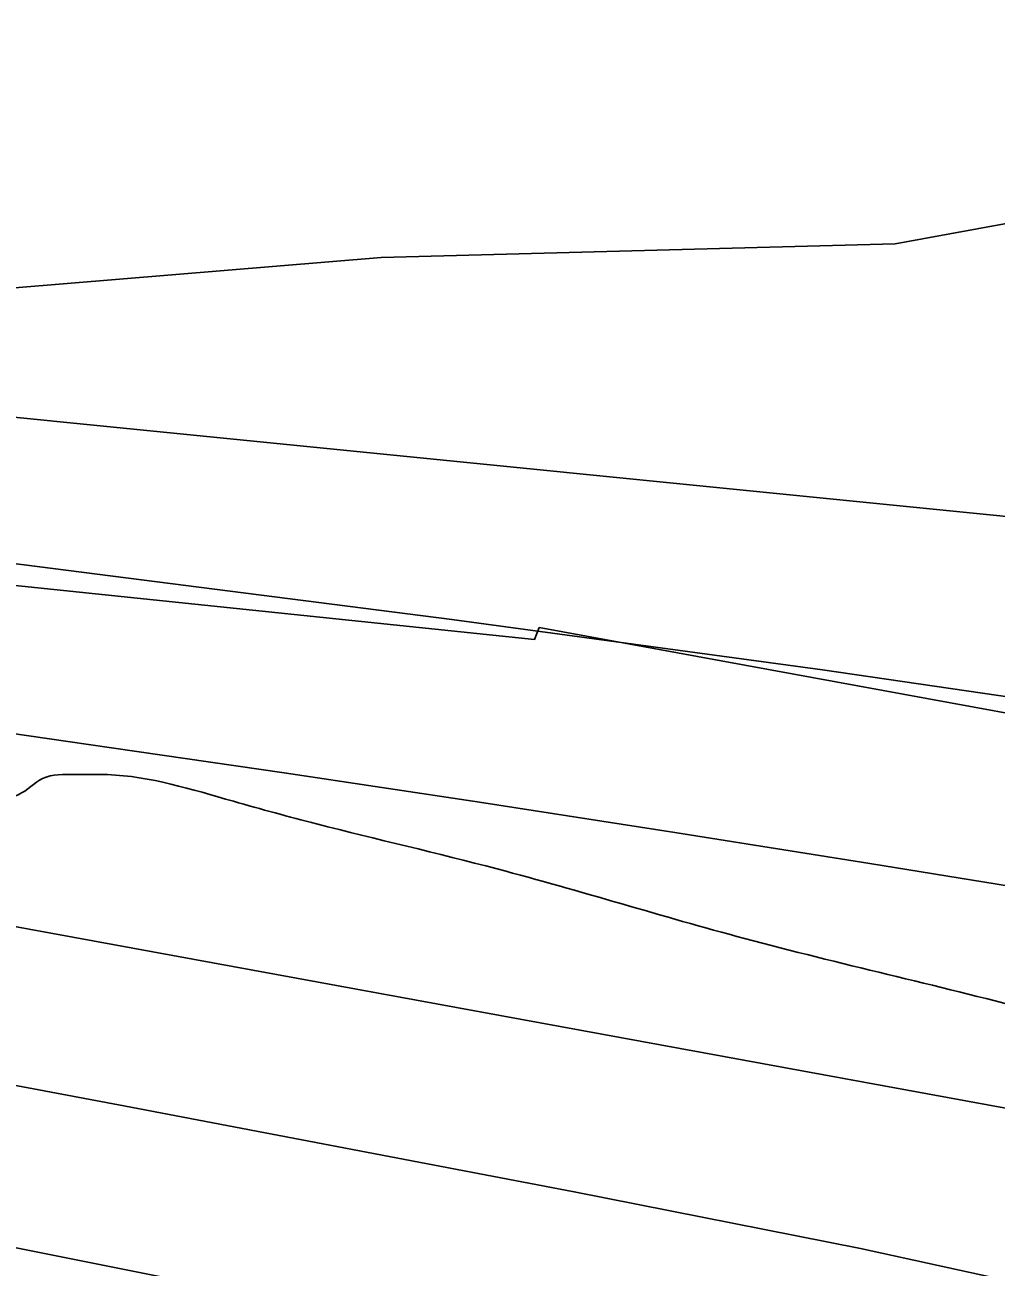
# Model space of a CAD drawing. Extents: x 3445503 to 3483459, y 540493 to 566012.
# Drawn here: x 3471142.6 to 3471308.9, y 552112.2 to 552325.1 of the extents above; entities that cross this region are included whole.
import ezdxf

# ---------------------------------------------------------------- set-up
doc = ezdxf.new("R2010")
doc.units = 0
for name, color, linetype in [('V-RIVR-EDGE', 7, 'Continuous'), ('V-RRAP-RVMT', 7, 'Continuous'), ('V-SITE-VEGE', 7, 'Continuous'), ('V-TOPO-DPTH', 7, 'Continuous'), ('V-TOPO-MINR', 7, 'Continuous'), ('V-TOPO-WATR', 7, 'Continuous')]:
    doc.layers.add(name, color=color, linetype=linetype)

msp = doc.modelspace()

# ---------------------------------------------------------------- linework, layer by layer
at = {"layer": 'V-RIVR-EDGE'}
msp.add_spline([(3466309.3848466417, 552621.9579710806), (3466349.703870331, 552619.4248512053), (3466382.7286882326, 552619.3431903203), (3466411.927860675, 552618.5757255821), (3466431.7444705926, 552619.221988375), (3466456.4313341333, 552621.2467355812), (3466478.3423179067, 552625.364137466), (3466500.245565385, 552626.3528723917), (3466524.236310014, 552628.0317091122), (3466536.750118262, 552627.6531342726), (3466565.613695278, 552631.7533443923), (3466586.12556452, 552632.3978880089), (3466600.729448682, 552633.7523039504), (3466616.0268729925, 552634.4097413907), (3466639.3163411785, 552633.656889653), (3466653.5691573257, 552633.621646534), (3466663.6572942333, 552636.3777557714), (3466670.958376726, 552636.70733408), (3466676.5238896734, 552638.0840993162), (3466689.3818892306, 552636.3141462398), (3466713.3709146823, 552637.2977236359), (3466728.6700581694, 552638.6504204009), (3466733.538592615, 552639.3336454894), (3466741.1864451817, 552639.3147345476), (3466744.6653205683, 552640.3490276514), (3466765.8784662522, 552643.425259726), (3466811.078918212, 552646.7898098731), (3466822.205646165, 552647.8051920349), (3466836.469636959, 552652.2891345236), (3466848.283028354, 552649.8265008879), (3466872.264317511, 552647.6814113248), (3466895.5486281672, 552644.842781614), (3466925.7906895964, 552644.0727381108), (3466966.4607813, 552642.9292772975), (3466982.79421789, 552640.8030986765), (3467002.59535522, 552635.1920275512), (3467043.595884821, 552627.0951139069), (3467061.669188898, 552625.6598966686), (3467070.7101388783, 552626.68043636), (3467078.7116382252, 552629.0940734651), (3467090.2031876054, 552637.061189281), (3467099.252733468, 552641.558025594), (3467116.301199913, 552647.425610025), (3467156.6554667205, 552659.1453062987), (3467180.3045988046, 552663.258410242), (3467190.046825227, 552666.710638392), (3467215.09593143, 552674.6442302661), (3467224.4982644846, 552681.2259849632), (3467241.911552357, 552694.0453030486), (3467256.190156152, 552704.4389497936), (3467275.6875028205, 552716.5578510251), (3467305.630931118, 552735.6035578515), (3467327.5634045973, 552748.4117012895), (3467352.2898091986, 552766.4274129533), (3467374.5759294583, 552781.6681044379), (3467388.8450777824, 552788.2378248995), (3467399.6405082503, 552795.8590302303), (3467402.78378821, 552801.7609981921), (3467413.9139545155, 552804.1668990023), (3467419.4846249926, 552807.6294422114), (3467425.4132401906, 552815.2626817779), (3467432.374429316, 552818.7217866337), (3467446.2950883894, 552824.9447370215), (3467466.1340476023, 552834.6293710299), (3467483.877773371, 552840.495236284), (3467499.17605727, 552841.5003033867), (3467510.654712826, 552844.2529742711), (3467520.049309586, 552847.7060620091), (3467524.5753718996, 552850.4759246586), (3467538.4917330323, 552854.9607267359), (3467570.8333258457, 552859.7476002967), (3467609.0837633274, 552864.1722311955), (3467645.5969120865, 552868.9487896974), (3467670.2803372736, 552869.5830182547), (3467689.7518962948, 552871.2730296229), (3467696.009230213, 552871.257557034), (3467706.087052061, 552869.8421103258), (3467716.5150823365, 552869.4686930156), (3467730.4194092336, 552869.0866798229), (3467744.6799616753, 552872.1801036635), (3467757.201506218, 552874.9301957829), (3467768.325655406, 552874.9026889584), (3467789.870098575, 552871.3730978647), (3467862.1813662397, 552872.9324518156), (3467905.6281973, 552870.0439659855), (3467943.4854469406, 552856.0450843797), (3467982.0233429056, 552836.1347793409), (3468014.6377812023, 552810.677012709), (3468040.65671139, 552789.0595045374), (3468070.1493594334, 552766.3905114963), (3468095.144311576, 552752.4234346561), (3468129.525264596, 552738.433148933), (3468159.7466959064, 552729.3199935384), (3468202.1480592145, 552725.3911974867), (3468241.4284918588, 552724.5988046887), (3468263.6742114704, 552723.5009020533), (3468284.519956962, 552718.5825114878), (3468310.5466234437, 552700.0936702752), (3468339.350029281, 552679.8598040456), (3468348.374647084, 552674.2753801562), (3468371.3078897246, 552670.0470913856), (3468394.9518642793, 552672.074417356), (3468423.1107265, 552672.3524203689), (3468450.5691718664, 552670.5463645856), (3468476.2946264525, 552670.8303847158), (3468493.331918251, 552672.17878354), (3468516.288369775, 552677.3364956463), (3468541.3426335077, 552687.3558654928), (3468560.1404229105, 552697.7383375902), (3468569.530721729, 552699.453277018), (3468577.1777147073, 552699.086736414), (3468586.549102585, 552693.1538232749), (3468603.1932065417, 552676.0787095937), (3468627.1512868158, 552664.5476191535), (3468668.5080419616, 552659.9261425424), (3468712.655289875, 552659.1217155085), (3468729.6977392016, 552662.5558923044), (3468746.743626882, 552667.3805877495), (3468759.9561328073, 552668.390812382), (3468773.149727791, 552661.7531844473), (3468796.0468677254, 552642.9244498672), (3468815.139851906, 552632.1006529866), (3468834.5778869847, 552620.2331075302), (3468847.085678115, 552617.4211250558), (3468885.6579576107, 552611.4160065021), (3468924.924636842, 552605.0615391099), (3468947.8638966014, 552603.2666579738), (3468956.9074253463, 552605.3300866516), (3468965.9595499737, 552610.869811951), (3468970.840118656, 552616.4198523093), (3468974.664044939, 552616.4103968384), (3468976.7334907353, 552609.8002757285), (3468983.642244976, 552592.0539711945), (3468990.5742081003, 552583.6936675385), (3469002.715458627, 552573.2346920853), (3469014.5168157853, 552565.9052431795), (3469022.157791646, 552563.1052949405), (3469029.1086657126, 552562.3928438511), (3469038.490368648, 552560.6314866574), (3469047.8634757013, 552555.3938328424), (3469053.7680224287, 552553.2934418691), (3469073.9245257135, 552550.8101781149), (3469091.299991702, 552548.3337910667), (3469106.580224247, 552542.0386352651), (3469126.7289912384, 552536.4267045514), (3469142.713078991, 552533.6061261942), (3469153.1385305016, 552532.1898198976), (3469162.515075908, 552528.3426847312), (3469171.8761487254, 552518.2382156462), (3469185.7598455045, 552509.5130905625), (3469208.691368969, 552504.5895424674), (3469232.6709389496, 552501.7491935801), (3469258.052202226, 552503.4245919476), (3469277.1821487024, 552507.5488705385), (3469302.5720078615, 552512.7005655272), (3469341.873930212, 552520.598914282), (3469368.302380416, 552524.0098821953), (3469396.1067362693, 552521.5077074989), (3469447.8657340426, 552506.0839237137), (3469526.008483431, 552475.9943654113), (3469583.6754662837, 552459.8607093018), (3469651.0795180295, 552445.0935033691), (3469684.7815439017, 552437.7099004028), (3469730.656625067, 552432.7296194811), (3469767.1482841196, 552428.8154364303), (3469829.708729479, 552423.4462656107), (3469847.787191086, 552424.0968263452), (3469856.8255623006, 552424.0744770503), (3469867.597783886, 552422.3096815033), (3469876.2790699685, 552418.4642655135), (3469887.7370954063, 552412.8738245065), (3469925.5952046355, 552399.2225725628), (3469955.1256745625, 552391.8492846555), (3469977.3593599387, 552385.8845667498), (3470001.330334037, 552379.5679212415), (3470024.271312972, 552378.4682994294), (3470048.2654959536, 552381.5376547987), (3470074.0072827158, 552388.4266385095), (3470084.094560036, 552390.8351180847), (3470093.829909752, 552391.5063089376), (3470109.1161594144, 552387.6445607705), (3470138.280948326, 552372.9719095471), (3470163.617513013, 552356.5705654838), (3470192.4441277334, 552345.7227001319), (3470225.456051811, 552340.4265943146), (3470241.7920671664, 552339.3433046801), (3470271.6882181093, 552339.2693800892), (3470310.9617740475, 552335.6959499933), (3470330.081405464, 552335.6486726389), (3470358.588756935, 552336.2734457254), (3470382.571765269, 552334.8236154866), (3470398.206504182, 552331.3086373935), (3470414.528766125, 552324.6632731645), (3470435.0191456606, 552316.6170752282), (3470465.5847682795, 552306.1125415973), (3470481.553383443, 552297.0346293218), (3470485.3755905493, 552296.3299145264), (3470491.6320648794, 552295.9668122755), (3470495.7976037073, 552293.5230895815), (3470499.962282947, 552290.7317372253), (3470505.8651104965, 552287.9360869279), (3470526.710855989, 552283.017696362), (3470533.314959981, 552282.6537345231), (3470539.224664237, 552282.6391215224), (3470542.35161202, 552281.9361259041), (3470544.0837432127, 552279.4984203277), (3470547.2055334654, 552276.7096467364), (3470551.369353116, 552273.5706647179), (3470557.6223890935, 552271.8170438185), (3470564.5698248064, 552269.7140740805), (3470576.390092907, 552270.0324777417), (3470585.774374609, 552269.3140095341), (3470591.329572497, 552266.5192188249), (3470613.5581003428, 552258.468722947), (3470637.518759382, 552247.9805214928), (3470666.686127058, 552234.3507592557), (3470680.9234706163, 552228.0581822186), (3470696.5547711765, 552223.1526854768), (3470705.2403551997, 552221.0454177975), (3470710.454800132, 552221.0325239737), (3470716.373959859, 552224.8418372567), (3470726.806288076, 552226.2065682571), (3470744.8873284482, 552227.9000179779), (3470772.007599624, 552229.918748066), (3470784.1763569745, 552230.5839218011), (3470792.1709796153, 552230.2165216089), (3470802.939762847, 552227.0612074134), (3470818.5822380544, 552226.6748962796), (3470830.0617531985, 552229.7751968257), (3470835.9809129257, 552233.5845101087), (3470842.5867360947, 552233.9158075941), (3470861.0085294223, 552232.8273604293), (3470874.207281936, 552228.2755104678), (3470890.1810546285, 552221.2833761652), (3470909.2989668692, 552220.5408394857), (3470935.3711915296, 552220.4763703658), (3470949.6326035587, 552223.9174238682), (3470960.7627698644, 552226.3233246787), (3470973.2774377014, 552226.2923795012), (3470997.600339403, 552221.7130227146), (3471022.2691515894, 552216.4375470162), (3471070.562167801, 552205.1939150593), (3471088.982241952, 552203.410208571), (3471111.9249400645, 552203.0058460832), (3471121.6577110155, 552202.63414795), (3471127.9124661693, 552201.5757863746), (3471132.7706855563, 552198.0874555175), (3471136.5825776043, 552193.2111847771), (3471141.449392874, 552193.1991505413), (3471145.627825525, 552195.9698727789), (3471151.191619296, 552196.651378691), (3471156.7536938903, 552196.6376252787), (3471178.2955582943, 552192.0651451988), (3471192.538918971, 552188.2059757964), (3471223.459047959, 552180.4816198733), (3471265.8406407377, 552168.5573415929), (3471314.8263375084, 552156.2691014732), (3471351.300804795, 552145.4023251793), (3471386.043140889, 552136.9732544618), (3471401.337986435, 552136.5878029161), (3471419.4112905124, 552135.1525856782), (3471433.656370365, 552131.9886755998), (3471456.2385449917, 552126.3707277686), (3471476.7409587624, 552123.1913451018), (3471490.6366897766, 552119.3330352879), (3471513.9029490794, 552109.1941826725), (3471547.945727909, 552099.0286828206), (3471579.5628353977, 552091.9978670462), (3471609.4417945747, 552084.9713492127), (3471637.2366949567, 552078.6452482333), (3471668.4958577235, 552067.4437361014), (3471684.820698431, 552061.841260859), (3471699.7636163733, 552059.718520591), (3471716.436946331, 552054.4628154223), (3471743.1820810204, 552045.3582559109), (3471759.4974662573, 552035.931854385), (3471773.3906185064, 552031.0306555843), (3471788.6674126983, 552023.3449811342), (3471808.459094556, 552013.9099837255), (3471820.614098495, 552009.0130828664), (3471825.8216667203, 552006.2191517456), (3471833.447169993, 551997.1618695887), (3471837.259921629, 551992.6332285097), (3471849.414065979, 551987.3886979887), (3471863.313235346, 551984.9209068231), (3471900.5121879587, 551985.8718198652), (3471925.883995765, 551983.723291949), (3471961.6760975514, 551978.0726797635), (3472004.068005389, 551970.3199574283), (3472058.2621299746, 551955.5854158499), (3472104.461631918, 551941.2182744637), (3472151.699724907, 551925.1104060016), (3472165.5920175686, 551919.8615775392), (3472170.7952878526, 551915.3294981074), (3472181.9056836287, 551909.7399166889), (3472191.9809267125, 551907.2815809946), (3472199.9643747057, 551902.3949951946), (3472208.994150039, 551898.8963492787), (3472220.108843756, 551895.0449161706), (3472235.3925146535, 551890.1402790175), (3472240.606959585, 551890.1273851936), (3472245.472915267, 551889.7677212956), (3472259.3703654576, 551886.604670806), (3472269.448187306, 551885.1892240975), (3472280.212672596, 551880.2957615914), (3472294.809680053, 551878.8691402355), (3472314.2752219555, 551878.1257439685), (3472330.2687651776, 551879.1290918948), (3472344.178249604, 551880.8328566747), (3472354.254352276, 551878.7221506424), (3472360.163196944, 551878.3599079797), (3472367.812768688, 551879.0362563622), (3472378.246816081, 551881.096246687), (3472386.2422983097, 551881.076476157), (3472400.490816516, 551879.3030847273), (3472427.2557217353, 551878.1940074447), (3472454.38115044, 551882.2985155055), (3472479.7598349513, 551882.9310248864), (3472504.4381026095, 551881.4794754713), (3472524.948252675, 551881.4287597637), (3472536.418312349, 551880.7051340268), (3472544.4069178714, 551877.9043261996), (3472549.2677160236, 551875.4588843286), (3472555.1774202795, 551875.4442713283), (3472570.123776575, 551874.7120497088), (3472580.207615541, 551875.7300106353), (3472593.4184022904, 551876.0449759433), (3472610.103766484, 551875.6560860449), (3472633.7443026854, 551876.2928933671), (3472647.2949828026, 551873.4783321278), (3472654.2398397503, 551870.3324734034), (3472660.149544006, 551870.3178604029), (3472666.4103162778, 551871.6929064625), (3472682.051931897, 551870.9589656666), (3472693.8790767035, 551874.0584066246), (3472707.1027572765, 551879.5878168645), (3472717.8801363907, 551879.9087992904), (3472730.733838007, 551876.4006979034), (3472741.8571276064, 551876.0255614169), (3472753.678255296, 551876.6915947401), (3472772.8142188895, 551883.249280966), (3472794.0325221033, 551888.4112910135), (3472814.549548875, 551891.1416126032), (3472833.325848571, 551892.8333431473), (3472843.4114067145, 551894.5465633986), (3472860.4572943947, 551899.3712588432), (3472888.2831399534, 551905.5598257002), (3472914.0189095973, 551910.0154017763), (3472934.187447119, 551912.3989532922), (3472958.177332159, 551913.7301603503), (3472986.3353347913, 551913.660533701), (3473020.7489521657, 551912.8801751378), (3473048.558465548, 551912.4637784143), (3473074.9877753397, 551916.2223759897), (3473094.816419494, 551921.7354540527), (3473113.957540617, 551930.3789182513), (3473134.14498908, 551940.4103223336), (3473153.2938464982, 551952.1824534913), (3473173.494188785, 551967.4283025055), (3473183.9394108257, 551974.0074784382), (3473198.201682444, 551977.7961616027), (3473219.4002151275, 551974.9626894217), (3473232.247899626, 551969.0211803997), (3473250.2988544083, 551958.5475919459), (3473256.5475924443, 551955.055822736), (3473269.4025833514, 551952.0691659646)], degree=3, dxfattribs=at)
at = {"layer": 'V-RRAP-RVMT'}
msp.add_lwpolyline([(3472327.0070000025, 551891.7850000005), (3472208.1220000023, 551911.2090000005), (3472084.3790000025, 551950.1250000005), (3472086.5030000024, 551959.3830000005), (3471939.5370000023, 552005.8660000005), (3471941.6640000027, 552014.3570000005), (3471811.0390000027, 552055.0380000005), (3471811.3790000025, 552056.5840000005), (3471663.3430000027, 552103.6430000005), (3471665.3470000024, 552110.0270000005), (3471529.5510000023, 552153.6340000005), (3471532.1750000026, 552162.4410000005), (3471390.1310000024, 552200.5940000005), (3471387.1230000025, 552193.1510000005), (3471230.6790000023, 552221.8380000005), (3471229.8860000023, 552219.7940000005), (3471107.9750000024, 552232.4610000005), (3471107.8430000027, 552234.1960000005), (3470927.1550000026, 552232.8020000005), (3470927.1250000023, 552230.3350000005), (3470810.6420000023, 552231.1480000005)], dxfattribs=at)
at = {"layer": 'V-SITE-VEGE'}
msp.add_lwpolyline([(3471909.25, 552327.89), (3471917, 552284.343), (3471899.4220000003, 552218.379), (3471870.136, 552176.186), (3471815.829, 552176.578), (3471734.187, 552199.794), (3471623.5870000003, 552243.346), (3471508.1410000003, 552275.3420000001), (3471381.204, 552303.957), (3471291.649, 552287.612), (3471203.628, 552285.269), (3471104.958, 552277.081), (3471016.963, 552271.447), (3470914.002, 552285.441), (3470822.526, 552303.642), (3470679.926, 552336.246)], dxfattribs=at)
at = {"layer": 'V-TOPO-DPTH'}
for points in [[(3471310.842333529, 552139.4504227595), (3471129.587148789, 552172.6786982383), (3471124.3596847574, 552173.608009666), (3471119.126033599, 552174.4997938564), (3471113.88310175, 552175.3352871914), (3471108.6339827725, 552176.1332532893), (3471105.0851654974, 552176.6532477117), (3471101.6057849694, 552177.1628681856), (3471098.1263663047, 552177.672228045), (3471094.6468904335, 552178.1811969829), (3471091.1673764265, 552178.6899053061), (3471087.6889302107, 552179.2055765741), (3471084.2119457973, 552179.7307920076), (3471080.737154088, 552180.2703236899), (3471077.2638241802, 552180.8193995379), (3471035.5891834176, 552187.4954662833), (3471011.2874876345, 552191.4368355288), (3470986.9962689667, 552195.441004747), (3470962.720765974, 552199.5393739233), (3470938.4557400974, 552203.7005430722), (3470455.5254605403, 552287.4820215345)], [(3470455.5254605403, 552287.4820215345), (3470938.4557400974, 552203.7005430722), (3470962.720765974, 552199.5393739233), (3470986.9962689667, 552195.441004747), (3471011.2874876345, 552191.4368355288), (3471035.5891834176, 552187.4954662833), (3471077.2638241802, 552180.8193995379), (3471080.737154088, 552180.2703236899), (3471084.2119457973, 552179.7307920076), (3471087.6889302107, 552179.2055765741), (3471091.1673764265, 552178.6899053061), (3471094.6468904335, 552178.1811969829), (3471098.1263663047, 552177.672228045), (3471101.6057849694, 552177.1628681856), (3471105.0851654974, 552176.6532477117), (3471108.6339827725, 552176.1332532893), (3471113.88310175, 552175.3352871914), (3471119.126033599, 552174.4997938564), (3471124.3596847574, 552173.608009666), (3471129.587148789, 552172.6786982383), (3471310.842333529, 552139.4504227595)], [(3471621.7905229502, 552157.1927719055), (3471469.081714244, 552184.3931498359), (3471405.897587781, 552195.1719070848), (3471342.619005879, 552205.3337327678), (3471279.198740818, 552214.5701611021), (3471215.684020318, 552223.1896578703), (3471124.528638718, 552234.8827965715), (3471106.525698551, 552237.2295282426), (3471088.5293796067, 552239.6252333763), (3471070.542992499, 552242.0943987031), (3471052.5632266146, 552244.6125374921), (3470860.667124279, 552271.887926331), (3470791.805904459, 552281.8917339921)], [(3470740.205629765, 552191.0080773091), (3470816.148535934, 552176.8103573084), (3470892.101590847, 552162.6667622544), (3471029.74271328, 552137.112050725), (3471055.0932797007, 552132.3510133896), (3471080.430343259, 552127.5199483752), (3471105.7471525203, 552122.5838418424), (3471131.0504589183, 552117.5777076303), (3471170.7731521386, 552109.6331355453), (3471206.0267303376, 552102.4650318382), (3471241.2486151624, 552095.1468038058), (3471346.7112633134, 552072.2314266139), (3471381.892608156, 552064.7232739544), (3471417.1274922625, 552057.4705280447), (3471452.398069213, 552050.3880533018), (3471464.9006356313, 552047.9246304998), (3471506.473175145, 552039.8664262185), (3471548.07758714, 552031.9792241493), (3471589.7298078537, 552024.3485253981)], [(3470740.205629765, 552191.0080773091), (3470816.148535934, 552176.8103573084), (3470892.101590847, 552162.6667622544), (3471029.74271328, 552137.112050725), (3471055.0932797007, 552132.3510133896), (3471080.430343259, 552127.5199483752), (3471105.7471525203, 552122.5838418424), (3471131.0504589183, 552117.5777076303), (3471170.7731521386, 552109.6331355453), (3471206.0267303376, 552102.4650318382), (3471241.2486151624, 552095.1468038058), (3471346.7112633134, 552072.2314266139), (3471381.892608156, 552064.7232739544), (3471417.1274922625, 552057.4705280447), (3471452.398069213, 552050.3880533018), (3471464.9006356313, 552047.9246304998), (3471506.473175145, 552039.8664262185), (3471548.07758714, 552031.9792241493), (3471589.7298078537, 552024.3485253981)]]:
    msp.add_lwpolyline(points, dxfattribs=at)
at = {"layer": 'V-TOPO-MINR'}
for points in [[(3471598.773794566, 552210.8050196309), (3471540.895717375, 552217.1152197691), (3471483.005063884, 552223.3060742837), (3471425.095545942, 552229.3179103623), (3471367.1734517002, 552235.2104008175), (3471102.9357382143, 552261.6789932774), (3471096.5712959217, 552262.3423029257), (3471090.2107177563, 552263.0396015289), (3471083.855935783, 552263.787883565), (3471077.5050179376, 552264.5701545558), (3471014.4061499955, 552272.5992970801), (3470976.5381399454, 552277.6240941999), (3470938.709377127, 552282.918765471), (3470900.939485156, 552288.6182479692), (3470863.208840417, 552294.5876046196), (3470491.9548973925, 552355.3631485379)], [(3471585.760307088, 552121.2621560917), (3471548.1145886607, 552130.5425308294), (3471510.332696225, 552139.2519553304), (3471472.460021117, 552147.5807463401), (3471434.4680160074, 552155.3502468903), (3471396.407767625, 552162.7550362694), (3471358.2451543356, 552169.6127588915), (3471320.014297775, 552176.1057703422), (3471287.292153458, 552181.4218471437), (3471253.876145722, 552186.7502678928), (3471220.4402272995, 552191.948091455), (3471186.974442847, 552196.9500192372), (3471153.4887477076, 552201.8213498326), (3471150.3607851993, 552202.2670410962), (3471118.4321219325, 552206.8714374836), (3471086.514104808, 552211.5476547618), (3471054.6120569, 552216.3316033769), (3471022.7206551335, 552221.1873728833), (3470536.7242674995, 552296.0245728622)], [(3471621.7905229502, 552157.1927719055), (3471469.081714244, 552184.3931498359), (3471405.897587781, 552195.1719070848), (3471342.619005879, 552205.3337327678), (3471279.198740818, 552214.5701611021), (3471215.684020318, 552223.1896578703), (3471124.528638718, 552234.8827965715), (3471106.525698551, 552237.2295282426), (3471088.5293796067, 552239.6252333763), (3471070.542992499, 552242.0943987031), (3471052.5632266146, 552244.6125374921), (3470860.667124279, 552271.887926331), (3470791.805904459, 552281.8917339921)], [(3471595.7470674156, 552044.4808676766), (3471573.4282049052, 552049.0746358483), (3471551.161193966, 552053.9178180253), (3471528.927864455, 552058.9076709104), (3471506.7450570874, 552064.1175298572), (3471484.595931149, 552069.4740595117), (3471431.839458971, 552082.5095926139), (3471383.250965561, 552094.0987650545), (3471285.671031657, 552115.4341864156), (3471236.6795911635, 552125.1804353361), (3471159.5503743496, 552139.8763310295), (3471120.957102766, 552147.1290787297), (3471082.3402426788, 552154.2521134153), (3471043.6879998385, 552161.1805785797), (3471005.012168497, 552167.9793307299), (3470999.7384280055, 552168.8927076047), (3470958.4165531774, 552176.0989363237), (3470917.1060371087, 552183.3692690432), (3470875.812559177, 552190.7357577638), (3470834.5304400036, 552198.1663504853), (3470472.761797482, 552263.7179082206)], [(3471589.7298078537, 552024.3485253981), (3471548.07758714, 552031.9792241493), (3471506.473175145, 552039.8664262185), (3471464.9006356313, 552047.9246304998), (3471452.398069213, 552050.3880533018), (3471417.1274922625, 552057.4705280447), (3471381.892608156, 552064.7232739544), (3471346.7112633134, 552072.2314266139), (3471241.2486151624, 552095.1468038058), (3471206.0267303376, 552102.4650318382), (3471170.7731521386, 552109.6331355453), (3471131.0504589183, 552117.5777076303), (3471105.7471525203, 552122.5838418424), (3471080.430343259, 552127.5199483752), (3471055.0932797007, 552132.3510133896), (3471029.74271328, 552137.112050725), (3470892.101590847, 552162.6667622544), (3470816.148535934, 552176.8103573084), (3470740.205629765, 552191.0080773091)]]:
    msp.add_lwpolyline(points, dxfattribs=at)
at = {"layer": 'V-TOPO-WATR'}
msp.add_lwpolyline([(3471310.842333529, 552139.4504227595), (3471129.587148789, 552172.6786982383), (3471124.3596847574, 552173.608009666), (3471119.126033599, 552174.4997938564), (3471113.88310175, 552175.3352871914), (3471108.6339827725, 552176.1332532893), (3471105.0851654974, 552176.6532477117), (3471101.6057849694, 552177.1628681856), (3471098.1263663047, 552177.672228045), (3471094.6468904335, 552178.1811969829), (3471091.1673764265, 552178.6899053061), (3471087.6889302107, 552179.2055765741), (3471084.2119457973, 552179.7307920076), (3471080.737154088, 552180.2703236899), (3471077.2638241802, 552180.8193995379), (3471035.5891834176, 552187.4954662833), (3471011.2874876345, 552191.4368355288), (3470986.9962689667, 552195.441004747), (3470962.720765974, 552199.5393739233), (3470938.4557400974, 552203.7005430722), (3470455.5254605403, 552287.4820215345)], dxfattribs=at)

doc.saveas('drawing.dxf')
